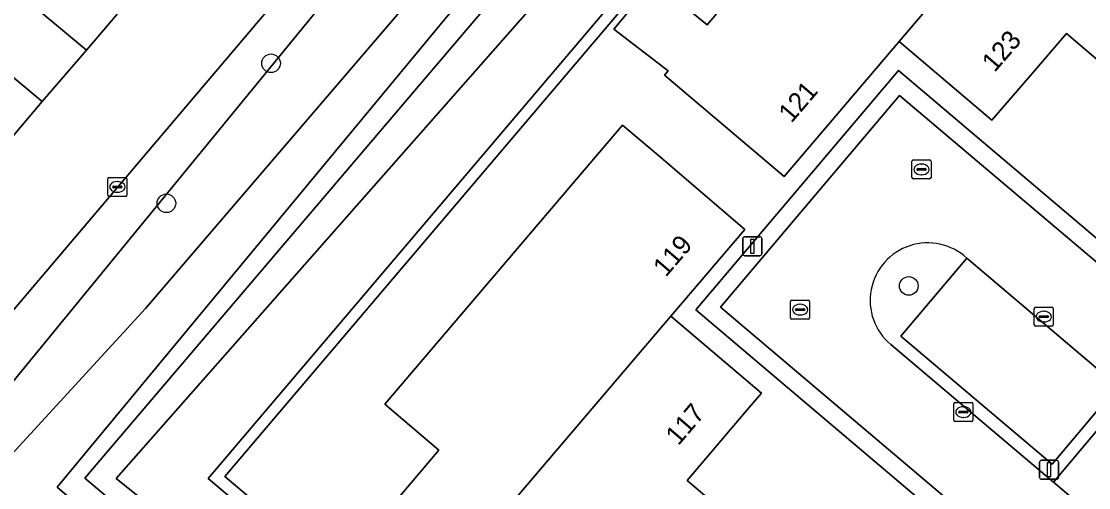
# Model space of a CAD drawing. Extents: x 156412 to 157779, y 382335 to 383768.
# Drawn here: x 156890.9 to 156946.9, y 382586.3 to 382610.8 of the extents above; entities that cross this region are included whole.
import ezdxf

# ---------------------------------------------------------------- set-up
doc = ezdxf.new("R2010")
doc.units = 0
for name, color, linetype in [('IMGEO_Berm_groen', 7, 'Continuous'), ('IMGEO_Boom', 7, 'Continuous'), ('IMGEO_Erf', 7, 'Continuous'), ('IMGEO_Groenvoorziening', 7, 'Continuous'), ('IMGEO_Haag', 7, 'Continuous'), ('IMGEO_Kolk', 7, 'Continuous'), ('IMGEO_Lichtmast', 7, 'Continuous'), ('IMGEO_Oever', 7, 'Continuous'), ('IMGEO_Pand', 7, 'Continuous'), ('IMGEO_Pand_nummerreeks', 7, 'Continuous'), ('IMGEO_Parkeervlak_open', 7, 'Continuous'), ('IMGEO_Rijbaan_lokaal_gesloten', 7, 'Continuous'), ('IMGEO_Rijbaan_lokaal_open', 7, 'Continuous'), ('IMGEO_Rioolput', 7, 'Continuous'), ('IMGEO_Voetpad_open', 7, 'Continuous'), ('IMGEO_Waterloop', 7, 'Continuous')]:
    doc.layers.add(name, color=color, linetype=linetype)

msp = doc.modelspace()

# ---------------------------------------------------------------- linework, layer by layer
at = {"layer": 'IMGEO_Berm_groen'}
for points in [[(156947.927, 382660.436), (156969.261, 382683.807), (156976.375, 382691.256), (156973.623, 382693.49), (156971.986, 382691.588), (156962.073, 382679.923), (156949.74, 382665.455), (156886.737, 382591.18), (156882.125, 382585.743), (156891.296, 382577.994), (156891.556, 382578.272), (156938.603, 382538.304), (156985.472, 382498.688), (156983.94, 382496.877), (156986.539, 382494.729), (156988.109, 382496.584), (156989.121, 382497.781), (156885.563, 382585.876), (156913.451, 382619.915)], [(156890.509, 382612.508), (156888.192, 382609.782), (156892.042, 382606.568), (156894.361, 382609.263)]]:
    msp.add_lwpolyline(points, close=True, dxfattribs=at)
at = {"layer": 'IMGEO_Boom'}
for centre in [(156904.043, 382608.579), (156898.556, 382601.234), (156937.491, 382596.898)]:
    msp.add_circle(centre, 0.489, dxfattribs=at)
at = {"layer": 'IMGEO_Erf'}
for points in [[(157032.018, 382606.037), (157033.314, 382604.947), (157032.946, 382604.52), (157041.703, 382597.123), (157047.972, 382604.539), (157048.196, 382604.798), (157060.586, 382619.348), (157029.826, 382645.416), (156987.205, 382681.476), (156986.214, 382682.315), (156984.143, 382684.067), (156942.915, 382635.543), (156901.626, 382586.899), (156977.949, 382522.266), (156980.608, 382525.348), (156995.995, 382543.705), (156987.057, 382551.292)], [(156948.947, 382607.439), (156945.768, 382610.144), (156944.084, 382608.188), (156941.846, 382605.59), (156936.982, 382609.714), (156930.952, 382602.632), (156924.679, 382607.952), (156924.871, 382608.179), (156922.025, 382610.373), (156924.115, 382612.895), (156926.92, 382610.595), (156940.379, 382626.47)], [(156985.096, 382551.062), (156984.751, 382551.362), (156982.188, 382548.489), (156956.652, 382569.938), (156926.325, 382595.645), (156936.95, 382608.202), (156992.775, 382560.898), (156990.241, 382557.869), (156990.622, 382557.547)], [(156910.127, 382585.077), (156912.851, 382588.274), (156910.012, 382590.693), (156922.478, 382605.328), (156924.467, 382603.646), (156928.89, 382599.864), (156925.007, 382595.303), (156929.76, 382591.271), (156928.917, 382590.282), (156925.863, 382586.696), (156929.041, 382583.989)]]:
    msp.add_lwpolyline(points, dxfattribs=at)
at = {"layer": 'IMGEO_Groenvoorziening'}
for points in [[(156975.056, 382695.155), (156974.339, 382694.322), (156973.623, 382693.49), (156976.375, 382691.256), (156980.161, 382688.027), (156981.799, 382686.639), (156940.772, 382637.701), (156895.927, 382586.799), (156991.196, 382510.245), (156996.315, 382506.277), (156998.499, 382508.854)], [(157000.033, 382540.277), (156996.653, 382543.146), (156996.633, 382543.163), (156996.382, 382542.842), (156978.115, 382521.345), (156900.751, 382586.801), (156984.174, 382685.107)], [(156936.546, 382593.826), (156945.091, 382586.598), (156948.532, 382590.692), (156958.488, 382582.257), (156955.026, 382578.17), (156955.55, 382577.733), (156959.455, 382582.302), (156948.462, 382591.639), (156945.017, 382587.549), (156937.082, 382594.264), (156940.534, 382598.354)]]:
    msp.add_lwpolyline(points, dxfattribs=at)
for points in [[(156895.927, 382586.799), (156940.772, 382637.701), (156981.799, 382686.639), (156980.161, 382688.027), (156972.98, 382679.885), (156951.724, 382654.157), (156930.591, 382629.503), (156894.284, 382586.815), (156936.438, 382551.218), (156974.72, 382519.113), (156990.891, 382505.312), (156993.571, 382503.037), (156996.315, 382506.277), (156991.196, 382510.245)], [(156984.143, 382684.067), (156986.214, 382682.315), (156986.444, 382682.612), (156986.719, 382682.899), (156984.174, 382685.107), (156900.751, 382586.801), (156978.115, 382521.345), (156996.382, 382542.842), (156996.633, 382543.163), (156995.995, 382543.705), (156980.608, 382525.348), (156977.949, 382522.266), (156901.626, 382586.899), (156942.915, 382635.543)]]:
    msp.add_lwpolyline(points, close=True, dxfattribs=at)
msp.add_arc((156938.484, 382596.139), 3.018, 47.2192, 230.0374, dxfattribs=at)
at = {"layer": 'IMGEO_Haag'}
msp.add_lwpolyline([(156984.143, 382684.067), (156986.214, 382682.315), (156986.444, 382682.612), (156986.719, 382682.899), (156984.174, 382685.107), (156900.751, 382586.801), (156978.115, 382521.345), (156996.382, 382542.842), (156996.633, 382543.163), (156995.995, 382543.705), (156980.608, 382525.348), (156977.949, 382522.266), (156901.626, 382586.899), (156942.915, 382635.543)], close=True, dxfattribs=at)
at = {"layer": 'IMGEO_Kolk'}
for p, q in [((156895.559, 382602.591), (156896.411, 382602.591)), ((156895.484, 382601.665), (156895.484, 382602.517)), ((156895.743, 382602.085), (156895.743, 382602.097)), ((156896.181, 382602.048), (156895.783, 382602.048)), ((156895.786, 382602.134), (156896.184, 382602.134)), ((156895.972, 382602.371), (156895.997, 382602.371)), ((156896.227, 382602.097), (156896.227, 382602.085)), ((156896.485, 382602.517), (156896.485, 382601.665)), ((156896.411, 382601.591), (156895.559, 382601.591)), ((156895.995, 382601.811), (156895.97, 382601.811)), ((156944.072, 382594.86), (156944.072, 382595.712)), ((156944.147, 382595.786), (156944.999, 382595.786)), ((156944.374, 382595.329), (156944.772, 382595.329)), ((156944.56, 382595.566), (156944.585, 382595.566)), ((156945.073, 382595.712), (156945.073, 382594.86)), ((156944.999, 382594.786), (156944.147, 382594.786)), ((156944.331, 382595.28), (156944.331, 382595.292)), ((156944.769, 382595.243), (156944.371, 382595.243)), ((156944.583, 382595.006), (156944.558, 382595.006)), ((156944.815, 382595.292), (156944.815, 382595.28)), ((156939.853, 382589.854), (156939.853, 382590.706)), ((156939.928, 382590.78), (156940.78, 382590.78)), ((156940.112, 382590.274), (156940.112, 382590.286)), ((156940.155, 382590.323), (156940.553, 382590.323)), ((156940.341, 382590.56), (156940.366, 382590.56)), ((156940.596, 382590.286), (156940.596, 382590.274)), ((156940.854, 382590.706), (156940.854, 382589.854)), ((156940.78, 382589.78), (156939.928, 382589.78)), ((156940.55, 382590.237), (156940.152, 382590.237)), ((156940.364, 382590), (156940.339, 382590))]:
    msp.add_line(p, q, dxfattribs=at)
for points in [[(156895.559, 382602.591), (156896.411, 382602.591)], [(156895.484, 382601.665), (156895.484, 382602.517)], [(156896.485, 382602.517), (156896.485, 382601.665)], [(156896.411, 382601.591), (156895.559, 382601.591)], [(156944.072, 382594.86), (156944.072, 382595.712)], [(156944.147, 382595.786), (156944.999, 382595.786)], [(156945.073, 382595.712), (156945.073, 382594.86)], [(156944.999, 382594.786), (156944.147, 382594.786)], [(156939.853, 382589.854), (156939.853, 382590.706)], [(156939.928, 382590.78), (156940.78, 382590.78)], [(156940.854, 382590.706), (156940.854, 382589.854)], [(156940.78, 382589.78), (156939.928, 382589.78)]]:
    msp.add_lwpolyline(points, dxfattribs=at)
for centre, radius, start, end in [((156895.561, 382602.515), 0.0765, 91.552, 178.448), ((156895.561, 382602.515), 0.0765, 91.552, 178.448), ((156896.409, 382602.515), 0.0765, 1.552, 88.448), ((156896.409, 382602.515), 0.0765, 1.552, 88.448), ((156895.783, 382602.094), 0.0403, 85.8775, 175.7526), ((156895.78, 382602.084), 0.0366, 178.938, 274.7102), ((156896.184, 382602.091), 0.043, 264.8664, 352.4533), ((156896.188, 382602.096), 0.0386, 1.7309, 96.639), ((156895.561, 382601.667), 0.0765, 181.552, 268.448), ((156895.561, 382601.667), 0.0765, 181.552, 268.448), ((156896.409, 382601.667), 0.0765, 271.552, 358.448), ((156896.409, 382601.667), 0.0765, 271.552, 358.448), ((156944.149, 382595.71), 0.0765, 91.552, 178.448), ((156944.149, 382595.71), 0.0765, 91.552, 178.448), ((156944.371, 382595.289), 0.0403, 85.8775, 175.7526), ((156944.776, 382595.291), 0.0386, 1.7309, 96.639), ((156944.997, 382595.71), 0.0765, 1.552, 88.448), ((156944.997, 382595.71), 0.0765, 1.552, 88.448), ((156944.149, 382594.862), 0.0765, 181.552, 268.448), ((156944.149, 382594.862), 0.0765, 181.552, 268.448), ((156944.368, 382595.279), 0.0366, 178.938, 274.7102), ((156944.772, 382595.286), 0.043, 264.8664, 352.4533), ((156944.997, 382594.862), 0.0765, 271.552, 358.448), ((156944.997, 382594.862), 0.0765, 271.552, 358.448), ((156939.93, 382590.704), 0.0765, 91.552, 178.448), ((156939.93, 382590.704), 0.0765, 91.552, 178.448), ((156940.152, 382590.283), 0.0403, 85.8775, 175.7526), ((156940.149, 382590.273), 0.0366, 178.938, 274.7102), ((156940.553, 382590.28), 0.043, 264.8664, 352.4533), ((156940.557, 382590.285), 0.0386, 1.7309, 96.639), ((156940.778, 382590.704), 0.0765, 1.552, 88.448), ((156940.778, 382590.704), 0.0765, 1.552, 88.448), ((156939.93, 382589.856), 0.0765, 181.552, 268.448), ((156939.93, 382589.856), 0.0765, 181.552, 268.448), ((156940.778, 382589.856), 0.0765, 271.552, 358.448), ((156940.778, 382589.856), 0.0765, 271.552, 358.448)]:
    msp.add_arc(centre, radius, start, end, dxfattribs=at)
for centre, major_axis, ratio, start_param, end_param in [((156895.971, 382602.091), (-0.387, 0.002), 0.722429, 4.712389, 7.853982), ((156895.996, 382602.091), (-0.39, 0.002), 0.717154, 1.570796, 4.712389), ((156944.559, 382595.286), (-0.387, 0.002), 0.722429, 4.712389, 7.853982), ((156944.584, 382595.286), (-0.39, 0.002), 0.717154, 1.570796, 4.712389), ((156940.34, 382590.28), (-0.387, 0.002), 0.722429, 4.712389, 7.853982), ((156940.365, 382590.28), (-0.39, 0.002), 0.717154, 1.570796, 4.712389)]:
    msp.add_ellipse(centre, major_axis=major_axis, ratio=ratio, start_param=start_param, end_param=end_param, dxfattribs=at)
at = {"layer": 'IMGEO_Lichtmast'}
for p, q in [((156928.789, 382598.58), (156928.789, 382599.38)), ((156928.789, 382599.38), (156928.789, 382598.58)), ((156928.889, 382599.48), (156929.679, 382599.48)), ((156929.679, 382599.48), (156928.889, 382599.48)), ((156929.779, 382599.38), (156929.779, 382598.58)), ((156929.779, 382598.58), (156929.779, 382599.38)), ((156929.679, 382598.48), (156928.889, 382598.48)), ((156928.889, 382598.48), (156929.679, 382598.48)), ((156944.354, 382586.855), (156944.354, 382587.655)), ((156944.354, 382587.655), (156944.354, 382586.855)), ((156944.454, 382587.755), (156945.244, 382587.755)), ((156945.244, 382587.755), (156944.454, 382587.755)), ((156945.344, 382587.655), (156945.344, 382586.855)), ((156945.344, 382586.855), (156945.344, 382587.655)), ((156945.244, 382586.755), (156944.454, 382586.755)), ((156944.454, 382586.755), (156945.244, 382586.755))]:
    msp.add_line(p, q, dxfattribs=at)
for points in [[(156929.209, 382599.355), (156929.359, 382599.355), (156929.359, 382598.605), (156929.209, 382598.605), (156929.209, 382599.355)], [(156944.774, 382587.63), (156944.924, 382587.63), (156944.924, 382586.88), (156944.774, 382586.88), (156944.774, 382587.63)]]:
    msp.add_lwpolyline(points, dxfattribs=at)
for centre, start, end in [((156928.889, 382599.38), 90, 180), ((156928.889, 382599.38), 90, 180), ((156929.679, 382599.38), 0, 90), ((156929.679, 382599.38), 360, 90), ((156928.889, 382598.58), 180, 270), ((156928.889, 382598.58), 180, 270), ((156929.679, 382598.58), 270, 0), ((156929.679, 382598.58), 270, 0), ((156944.454, 382587.655), 90, 180), ((156944.454, 382587.655), 90, 180), ((156945.244, 382587.655), 0, 90), ((156945.244, 382587.655), 360, 90), ((156944.454, 382586.855), 180, 270), ((156944.454, 382586.855), 180, 270), ((156945.244, 382586.855), 270, 0), ((156945.244, 382586.855), 270, 0)]:
    msp.add_arc(centre, 0.1, start, end, dxfattribs=at)
at = {"layer": 'IMGEO_Oever'}
for points in [[(156936.438, 382551.218), (156894.284, 382586.815), (156930.591, 382629.503), (156951.724, 382654.157), (156972.98, 382679.885), (156980.161, 382688.027), (156976.375, 382691.256), (156969.261, 382683.807), (156947.927, 382660.436), (156913.451, 382619.915), (156885.563, 382585.876), (156989.121, 382497.781), (156991.294, 382500.35), (156993.571, 382503.037), (156990.891, 382505.312), (156974.72, 382519.113)], [(156976.651, 382689.094), (156978.605, 382687.65), (156967.14, 382674.699), (156944.082, 382646.376), (156913.254, 382611.005), (156892.83, 382586.334), (156911.895, 382569.901), (156950.791, 382537.119), (156990.282, 382503.616), (156988.286, 382501.918), (156974.953, 382513.255), (156917.84, 382561.833), (156888.498, 382585.952), (156897.458, 382595.718), (156919.284, 382621.196), (156938.817, 382644.211)]]:
    msp.add_lwpolyline(points, close=True, dxfattribs=at)
at = {"layer": 'IMGEO_Pand'}
for points in [[(156947.027, 382621.512), (156946.945, 382621.581), (156948.884, 382623.87), (156944.957, 382627.197), (156942.687, 382624.535), (156940.379, 382626.47), (156926.92, 382610.595), (156924.115, 382612.895), (156922.025, 382610.373), (156924.871, 382608.179), (156924.679, 382607.952), (156930.952, 382602.632), (156936.982, 382609.714)], [(156957.056, 382616.966), (156952.208, 382621.074), (156950.268, 382618.785), (156947.027, 382621.512), (156936.982, 382609.714), (156941.846, 382605.59), (156944.084, 382608.188), (156945.768, 382610.144), (156948.947, 382607.439)], [(156928.89, 382599.864), (156924.467, 382603.646), (156922.478, 382605.328), (156910.012, 382590.693), (156912.851, 382588.274), (156910.127, 382585.077), (156913.54, 382582.111), (156914.841, 382583.596), (156914.956, 382583.498), (156925.007, 382595.303)], [(156925.863, 382586.696), (156928.917, 382590.282), (156929.76, 382591.271), (156925.007, 382595.303), (156914.956, 382583.498), (156918.431, 382580.526), (156917.14, 382578.999), (156921.586, 382575.237), (156929.041, 382583.989)]]:
    msp.add_lwpolyline(points, close=True, dxfattribs=at)
at = {"layer": 'IMGEO_Parkeervlak_open'}
for points in [[(156892.1, 382614.386), (156890.509, 382612.508), (156894.361, 382609.263), (156895.969, 382611.152)], [(156892.042, 382606.568), (156888.192, 382609.782), (156884.98, 382606.008), (156888.803, 382602.765)], [(156940.534, 382598.354), (156937.082, 382594.264), (156945.017, 382587.549), (156948.462, 382591.639)], [(156948.532, 382590.692), (156945.091, 382586.598), (156955.026, 382578.17), (156958.488, 382582.257)]]:
    msp.add_lwpolyline(points, close=True, dxfattribs=at)
at = {"layer": 'IMGEO_Rijbaan_lokaal_gesloten'}
msp.add_lwpolyline([(156895.969, 382611.152), (156894.361, 382609.263), (156892.042, 382606.568), (156888.803, 382602.765), (156886.178, 382599.676), (156884.539, 382597.748), (156883.8, 382596.879), (156882.151, 382594.939), (156886.737, 382591.18), (156949.74, 382665.455)], dxfattribs=at)
at = {"layer": 'IMGEO_Rijbaan_lokaal_open'}
for points in [[(156989.555, 382557.259), (156988.981, 382557.799), (156991.519, 382560.783), (156937.011, 382606.884), (156927.619, 382595.781), (156982.077, 382549.644), (156984.601, 382552.665), (156985.195, 382552.172)], [(156940.534, 382598.354), (156948.462, 382591.639), (156959.455, 382582.302), (156963.775, 382578.659), (156964.288, 382578.231), (156974.229, 382569.798), (156982.943, 382562.429)], [(156978.916, 382557.959), (156970.874, 382564.762), (156959.881, 382574.086), (156955.55, 382577.733), (156955.026, 382578.17), (156945.091, 382586.598), (156936.546, 382593.826)]]:
    msp.add_lwpolyline(points, dxfattribs=at)
msp.add_arc((156938.484, 382596.139), 3.018, 47.2192, 230.0374, dxfattribs=at)
at = {"layer": 'IMGEO_Rioolput'}
for p, q in [((156937.66, 382602.583), (156937.66, 382603.435)), ((156937.735, 382603.509), (156938.587, 382603.509)), ((156938.148, 382603.289), (156938.173, 382603.289)), ((156938.661, 382603.435), (156938.661, 382602.583)), ((156937.919, 382603.003), (156937.919, 382603.015)), ((156938.357, 382602.966), (156937.959, 382602.966)), ((156937.962, 382603.052), (156938.36, 382603.052)), ((156938.171, 382602.729), (156938.146, 382602.729)), ((156938.403, 382603.015), (156938.403, 382603.003)), ((156938.587, 382602.509), (156937.735, 382602.509)), ((156931.291, 382595.228), (156931.291, 382596.08)), ((156931.366, 382596.154), (156932.218, 382596.154)), ((156931.779, 382595.934), (156931.804, 382595.934)), ((156932.292, 382596.08), (156932.292, 382595.228)), ((156931.55, 382595.648), (156931.55, 382595.66)), ((156931.988, 382595.611), (156931.59, 382595.611)), ((156931.593, 382595.697), (156931.991, 382595.697)), ((156931.802, 382595.374), (156931.777, 382595.374)), ((156932.034, 382595.66), (156932.034, 382595.648)), ((156932.218, 382595.154), (156931.366, 382595.154))]:
    msp.add_line(p, q, dxfattribs=at)
for points in [[(156937.66, 382602.583), (156937.66, 382603.435)], [(156937.735, 382603.509), (156938.587, 382603.509)], [(156938.661, 382603.435), (156938.661, 382602.583)], [(156938.587, 382602.509), (156937.735, 382602.509)], [(156931.291, 382595.228), (156931.291, 382596.08)], [(156931.366, 382596.154), (156932.218, 382596.154)], [(156932.292, 382596.08), (156932.292, 382595.228)], [(156932.218, 382595.154), (156931.366, 382595.154)]]:
    msp.add_lwpolyline(points, dxfattribs=at)
for centre, radius, start, end in [((156937.737, 382603.433), 0.0765, 91.552, 178.448), ((156937.737, 382603.433), 0.0765, 91.552, 178.448), ((156938.585, 382603.433), 0.0765, 1.552, 88.448), ((156938.585, 382603.433), 0.0765, 1.552, 88.448), ((156937.737, 382602.585), 0.0765, 181.552, 268.448), ((156937.737, 382602.585), 0.0765, 181.552, 268.448), ((156937.959, 382603.012), 0.0403, 85.8775, 175.7526), ((156937.956, 382603.002), 0.0366, 178.938, 274.7102), ((156938.36, 382603.009), 0.043, 264.8664, 352.4533), ((156938.364, 382603.014), 0.0386, 1.7309, 96.639), ((156938.585, 382602.585), 0.0765, 271.552, 358.448), ((156938.585, 382602.585), 0.0765, 271.552, 358.448), ((156931.368, 382596.078), 0.0765, 91.552, 178.448), ((156931.368, 382596.078), 0.0765, 91.552, 178.448), ((156932.216, 382596.078), 0.0765, 1.552, 88.448), ((156932.216, 382596.078), 0.0765, 1.552, 88.448), ((156931.59, 382595.657), 0.0403, 85.8775, 175.7526), ((156931.587, 382595.647), 0.0366, 178.938, 274.7102), ((156931.991, 382595.654), 0.043, 264.8664, 352.4533), ((156931.995, 382595.659), 0.0386, 1.7309, 96.639), ((156931.368, 382595.23), 0.0765, 181.552, 268.448), ((156931.368, 382595.23), 0.0765, 181.552, 268.448), ((156932.216, 382595.23), 0.0765, 271.552, 358.448), ((156932.216, 382595.23), 0.0765, 271.552, 358.448)]:
    msp.add_arc(centre, radius, start, end, dxfattribs=at)
for centre, major_axis, ratio, start_param, end_param in [((156938.147, 382603.009), (-0.387, 0.002), 0.722429, 4.712389, 7.853982), ((156938.172, 382603.009), (-0.39, 0.002), 0.717154, 1.570796, 4.712389), ((156931.778, 382595.654), (-0.387, 0.002), 0.722429, 4.712389, 7.853982), ((156931.803, 382595.654), (-0.39, 0.002), 0.717154, 1.570796, 4.712389)]:
    msp.add_ellipse(centre, major_axis=major_axis, ratio=ratio, start_param=start_param, end_param=end_param, dxfattribs=at)
at = {"layer": 'IMGEO_Voetpad_open'}
for points in [[(156990.622, 382557.547), (156990.241, 382557.869), (156992.775, 382560.898), (156936.95, 382608.202), (156926.325, 382595.645), (156956.652, 382569.938), (156982.188, 382548.489), (156984.751, 382551.362), (156985.096, 382551.062)], [(156985.195, 382552.172), (156984.601, 382552.665), (156982.077, 382549.644), (156927.619, 382595.781), (156937.011, 382606.884)], [(156937.011, 382606.884), (156991.519, 382560.783), (156988.981, 382557.799), (156989.555, 382557.259)]]:
    msp.add_lwpolyline(points, dxfattribs=at)
at = {"layer": 'IMGEO_Waterloop'}
msp.add_lwpolyline([(156976.651, 382689.094), (156938.817, 382644.211), (156919.284, 382621.196), (156897.458, 382595.718), (156888.498, 382585.952), (156917.84, 382561.833), (156974.953, 382513.255), (156988.286, 382501.918), (156990.282, 382503.616), (156950.791, 382537.119), (156911.895, 382569.901), (156892.83, 382586.334), (156913.254, 382611.005), (156944.082, 382646.376), (156967.14, 382674.699), (156978.605, 382687.65)], close=True, dxfattribs=at)

# ---------------------------------------------------------------- texts
at = {"layer": 'IMGEO_Pand_nummerreeks'}
for s, rotation, p in [('123', 49.0566, (156941.993, 382608.066)), ('121', 49.389, (156931.332, 382605.399)), ('119', 49.389, (156924.751, 382597.322)), ('117', 49.3832, (156925.408, 382588.482))]:
    msp.add_text(s, height=1, rotation=rotation, dxfattribs=at).set_placement(p)

doc.saveas('drawing.dxf')
